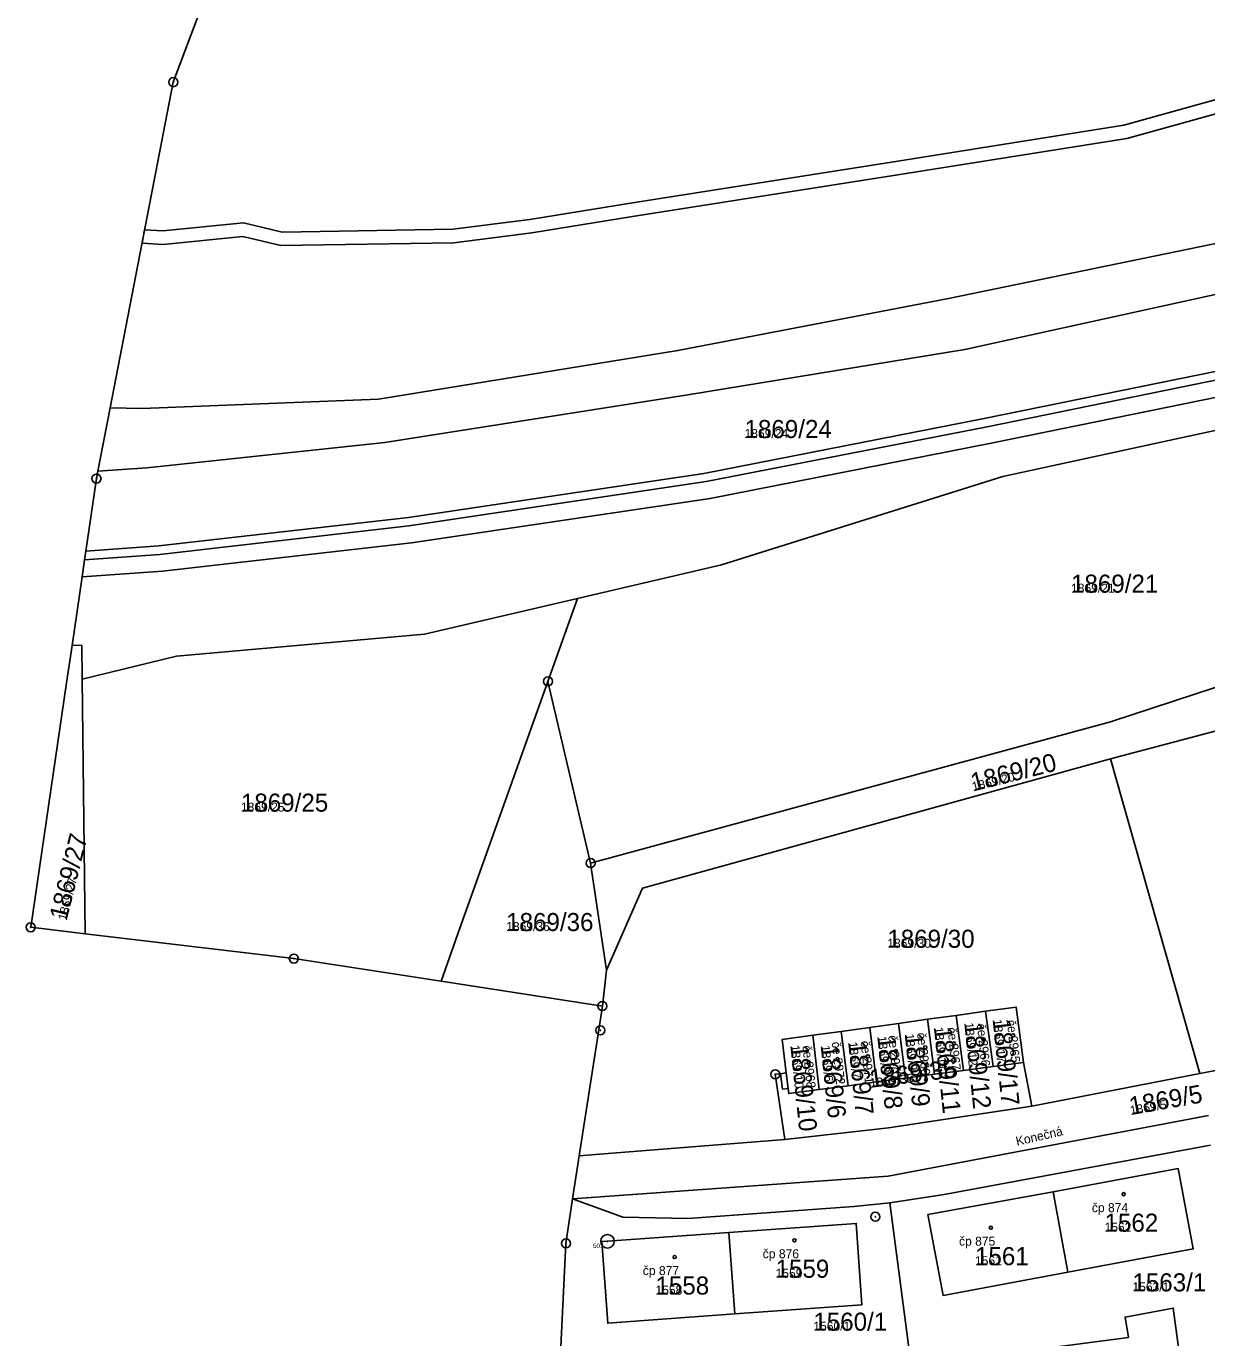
# Model space of a CAD drawing. Extents: x -763628 to -761565, y -976033 to -973833.
# Drawn here: x -763628 to -763497.3, y -975463.1 to -975317.9 of the extents above; entities that cross this region are included whole.
import ezdxf

# ---------------------------------------------------------------- set-up
doc = ezdxf.new("R2010")
doc.units = 0
for name, color, linetype in [('KN_cisla parcel 1000', 7, 'Continuous'), ('KN_cisla parcel 500', 7, 'Continuous'), ('KN_cisla popisna 500', 7, 'Continuous'), ('KN_hranice parcel', 7, 'Continuous'), ('KN_hranice uzemi', 7, 'Continuous'), ('KN_popisy', 7, 'Continuous'), ('KN_vecna bremena', 7, 'Continuous'), ('KN_vnitrni kresba parcel', 7, 'Continuous'), ('KN_znacky bodu BP', 7, 'Continuous'), ('KN_znacky budov', 7, 'Continuous')]:
    doc.layers.add(name, color=color, linetype=linetype)

msp = doc.modelspace()

# ---------------------------------------------------------------- linework, layer by layer
at = {"layer": 'KN_hranice parcel'}
for p, q in [((-763566.94, -975381.22), (-763570.21, -975390.41)), ((-763621.79, -975390.15), (-763621.46, -975418.34)), ((-763570.21, -975390.41), (-763565.49, -975410.52)), ((-763507.91, -975398.99), (-763472.59, -975389.6)), ((-763563.74, -975422.38), (-763565.49, -975410.52)), ((-763564.19, -975426.35), (-763563.74, -975422.38)), ((-763531.41, -975428.27), (-763534.57, -975428.71)), ((-763528.2, -975427.82), (-763531.41, -975428.27)), ((-763530.63, -975434.32), (-763531.41, -975428.27)), ((-763525.03, -975427.38), (-763528.2, -975427.82)), ((-763527.41, -975433.89), (-763528.2, -975427.82)), ((-763521.76, -975426.93), (-763525.03, -975427.38)), ((-763524.21, -975433.47), (-763525.03, -975427.38)), ((-763520.92, -975433.03), (-763521.76, -975426.93)), ((-763498.05, -975433.82), (-763463.49, -975427.08)), ((-763537.75, -975429.15), (-763540.9, -975429.59)), ((-763540.9, -975429.59), (-763540.18, -975435.59)), ((-763534.57, -975428.71), (-763537.75, -975429.15)), ((-763536.99, -975435.17), (-763537.75, -975429.15)), ((-763533.82, -975434.75), (-763534.57, -975428.71)), ((-763520.92, -975433.03), (-763517.55, -975432.59)), ((-763516.65, -975437.44), (-763517.55, -975432.59)), ((-763530.63, -975434.32), (-763527.41, -975433.89)), ((-763527.41, -975433.89), (-763524.21, -975433.47)), ((-763524.21, -975433.47), (-763520.92, -975433.03)), ((-763498.05, -975433.82), (-763516.65, -975437.44)), ((-763540.18, -975435.59), (-763536.99, -975435.17)), ((-763536.99, -975435.17), (-763533.82, -975434.75)), ((-763533.82, -975434.75), (-763530.63, -975434.32)), ((-763512.64, -975455.82), (-763514.28, -975446.9)), ((-763529.98, -975466.15), (-763532.36, -975448.12)), ((-763549.52, -975460.44), (-763550.17, -975451.41))]:
    msp.add_line(p, q, dxfattribs=at)
for points in [[(-763618.69, -975360.14), (-763615.16, -975360.18), (-763588.97, -975359.18), (-763555.83, -975353.79), (-763525.87, -975348.03), (-763483.01, -975339.2), (-763457.72, -975334.54), (-763450.17, -975331.7), (-763443.34, -975327.53), (-763424.39, -975325.19), (-763401.73, -975322.02), (-763395.74, -975320.8)], [(-763417.68, -975346.76), (-763441.28, -975350.1), (-763475.61, -975358.13), (-763519.86, -975367.71), (-763550.99, -975377.5), (-763566.94, -975381.22)], [(-763565.49, -975410.52), (-763507.94, -975394.88), (-763491.82, -975389.59), (-763460.85, -975381.54), (-763460.01, -975383.94), (-763440.49, -975378.23)], [(-763621.79, -975390.15), (-763611.33, -975387.63), (-763583.88, -975385.18), (-763566.94, -975381.22)], [(-763622.91, -975386.44), (-763621.83, -975386.4), (-763621.79, -975390.15)], [(-763582.05, -975423.6), (-763580.18, -975418.36), (-763570.21, -975390.41)], [(-763563.74, -975422.38), (-763559.75, -975413.3), (-763507.91, -975398.99)], [(-763507.91, -975398.99), (-763504.56, -975410.82), (-763498.05, -975433.82)], [(-763517.55, -975432.59), (-763518.38, -975426.46), (-763521.76, -975426.93)], [(-763540.9, -975429.59), (-763544.27, -975430.05), (-763543.82, -975433.76)], [(-763543.82, -975433.76), (-763544.48, -975433.84), (-763545.05, -975433.9), (-763544, -975441.14)], [(-763543.82, -975433.76), (-763543.62, -975435.49), (-763543.55, -975436.04), (-763540.18, -975435.59)], [(-763516.65, -975437.44), (-763532.49, -975439.85), (-763544, -975441.14)], [(-763544, -975441.14), (-763564.94, -975442.79), (-763566.75, -975442.93)], [(-763496.85, -975441.75), (-763526.36, -975447.21), (-763532.36, -975448.12)], [(-763512.64, -975455.82), (-763498.76, -975453.24), (-763500.42, -975444.35), (-763514.28, -975446.9)], [(-763514.28, -975446.9), (-763528.14, -975449.44), (-763526.46, -975458.38), (-763512.64, -975455.82)], [(-763532.36, -975448.12), (-763536.34, -975448.54), (-763554.74, -975449.87), (-763561.94, -975449.71), (-763567.49, -975447.69)], [(-763550.17, -975451.41), (-763563.62, -975452.39), (-763564.23, -975452.4), (-763563.59, -975461.46), (-763549.52, -975460.44)], [(-763549.52, -975460.44), (-763535.46, -975459.43), (-763536.07, -975450.42), (-763550.17, -975451.41)], [(-763529.98, -975466.15), (-763521.48, -975465.07), (-763505.94, -975463.03), (-763506.31, -975460.78), (-763500.97, -975459.79), (-763499.63, -975469.82), (-763498.21, -975478.58)]]:
    msp.add_lwpolyline(points, dxfattribs=at)
at = {"layer": 'KN_hranice uzemi'}
for p, q in [((-763623.51, -975390.56), (-763622.91, -975386.44)), ((-763627.48, -975417.62), (-763623.51, -975390.56)), ((-763621.46, -975418.34), (-763627.48, -975417.62)), ((-763564.19, -975426.35), (-763582.05, -975423.6)), ((-763566.75, -975442.93), (-763564.19, -975426.35)), ((-763567.49, -975447.69), (-763566.75, -975442.93))]:
    msp.add_line(p, q, dxfattribs=at)
for points in [[(-763618.69, -975360.14), (-763611.7, -975324.07), (-763596.41, -975283.44), (-763585.4, -975257.3), (-763565.26, -975205.55), (-763549.6, -975152.17), (-763547.37, -975144.54), (-763536.09, -975107.4)], [(-763622.91, -975386.44), (-763621.8, -975378.85), (-763621.52, -975376.96), (-763621.38, -975375.99), (-763620.2, -975367.95), (-763620.05, -975367.15), (-763618.69, -975360.14)], [(-763582.05, -975423.6), (-763598.35, -975421.09), (-763621.46, -975418.34)], [(-763568.99, -975467.83), (-763568.81, -975464.82), (-763568.22, -975452.63), (-763567.49, -975447.69)]]:
    msp.add_lwpolyline(points, dxfattribs=at)
at = {"layer": 'KN_vecna bremena'}
msp.add_lwpolyline([(-763461.82, -975316.45), (-763506.44, -975328.83), (-763532.18, -975332.94), (-763561.08, -975337.47), (-763572.23, -975339.27), (-763580.74, -975340.36), (-763599.64, -975340.67), (-763603.91, -975339.63), (-763612.85, -975340.54), (-763614.87, -975340.41), (-763615.16, -975341.9), (-763612.83, -975342.04), (-763604.01, -975341.15), (-763599.8, -975342.17), (-763580.64, -975341.86), (-763572.01, -975340.75), (-763560.84, -975338.95), (-763531.94, -975334.42), (-763506.12, -975330.29), (-763461.38, -975317.89), (-763452, -975314.67)], dxfattribs=at)
at = {"layer": 'KN_vnitrni kresba parcel'}
for p, q in [((-763481.38, -975344.3), (-763524.05, -975353.67)), ((-763521.91, -975361.31), (-763478.01, -975352.37)), ((-763524.05, -975353.67), (-763554.74, -975358.69)), ((-763521.6, -975362.23), (-763477.75, -975353.25)), ((-763520.97, -975364.01), (-763477.37, -975355.12)), ((-763588.29, -975363.97), (-763554.74, -975358.69)), ((-763552.97, -975367.38), (-763521.91, -975361.31)), ((-763552.71, -975368.29), (-763521.6, -975362.23)), ((-763614.62, -975366.75), (-763588.29, -975363.97)), ((-763552.24, -975370.16), (-763520.97, -975364.01)), ((-763620.05, -975367.15), (-763614.62, -975366.75)), ((-763585.65, -975372.27), (-763552.97, -975367.38)), ((-763585.6, -975373.2), (-763552.71, -975368.29)), ((-763585.34, -975375.07), (-763552.24, -975370.16)), ((-763613.28, -975375.39), (-763585.65, -975372.27)), ((-763613.2, -975376.35), (-763585.6, -975373.2)), ((-763621.38, -975375.99), (-763613.28, -975375.39)), ((-763612.89, -975378.2), (-763585.34, -975375.07)), ((-763621.52, -975376.96), (-763613.2, -975376.35)), ((-763621.8, -975378.85), (-763612.89, -975378.2)), ((-763544.48, -975433.84), (-763544.26, -975435.56)), ((-763544.26, -975435.56), (-763543.62, -975435.49)), ((-763532.56, -975445.2), (-763497.08, -975438.45)), ((-763567.49, -975447.69), (-763532.56, -975445.2))]:
    msp.add_line(p, q, dxfattribs=at)
at = {"layer": 'KN_znacky bodu BP'}
for centre, radius in [((-763611.7, -975324.07), 0.5), ((-763611.7, -975324.07), 0.0303), ((-763620.2, -975367.95), 0.5), ((-763620.2, -975367.95), 0.0303), ((-763570.21, -975390.41), 0.5), ((-763570.21, -975390.41), 0.0303), ((-763565.49, -975410.52), 0.5), ((-763565.49, -975410.52), 0.0303), ((-763627.48, -975417.62), 0.5), ((-763627.48, -975417.62), 0.0303), ((-763598.35, -975421.09), 0.5), ((-763598.35, -975421.09), 0.0303), ((-763564.19, -975426.35), 0.5), ((-763564.19, -975426.35), 0.0303), ((-763564.41, -975429.04), 0.5), ((-763564.41, -975429.04), 0.0303), ((-763545.05, -975433.9), 0.5), ((-763545.05, -975433.9), 0.0303), ((-763533.96, -975449.68), 0.5), ((-763533.96, -975449.68), 0.0303), ((-763568.22, -975452.63), 0.5), ((-763568.22, -975452.63), 0.0303), ((-763563.62, -975452.39), 0.75), ((-763563.62, -975452.39), 0.03)]:
    msp.add_circle(centre, radius, dxfattribs=at)
at = {"layer": 'KN_znacky budov'}
for centre in [(-763518.71, -975429.6), (-763531.69, -975431.35), (-763528.44, -975430.93), (-763525.26, -975430.5), (-763521.98, -975430.06), (-763541.35, -975432.56), (-763538.15, -975432.23), (-763534.79, -975431.91), (-763506.47, -975447.18), (-763521.18, -975450.89), (-763542.91, -975452.28), (-763556.19, -975454.14)]:
    msp.add_circle(centre, 0.175, dxfattribs=at)

# ---------------------------------------------------------------- texts
at = {"layer": 'KN_cisla parcel 1000'}
for s, p in [('1869/24', (-763548.45, -975363.47)), ('1869/21', (-763512.3, -975380.59)), ('1869/25', (-763604.21, -975404.83)), ('1869/36', (-763574.84, -975418.05)), ('1869/30', (-763532.64, -975419.9)), ('1562', (-763508.59, -975451.33)), ('1561', (-763522.93, -975455.04)), ('1559', (-763545.01, -975456.43)), ('1563/1', (-763505.5, -975457.94)), ('1558', (-763558.31, -975458.29)), ('1560/1', (-763540.83, -975462.29))]:
    msp.add_text(s, height=2, dxfattribs=at).set_placement(p)
for s, rotation, p in [('1869/20', 14, (-763523.13, -975402.59)), ('1869/27', 76, (-763623.51, -975416.94)), ('1869/12', 276, (-763524.12, -975428.22)), ('1869/17', 276, (-763520.98, -975427.85)), ('1869/9', 276, (-763530.71, -975429.45)), ('1869/11', 276, (-763527.48, -975428.72)), ('1869/10', 276, (-763543.38, -975430.71)), ('1869/6', 276, (-763540.02, -975430.73)), ('1869/7', 276, (-763536.97, -975430.36)), ('1869/8', 276, (-763533.75, -975429.72)), ('1869/35', 7, (-763534.5, -975435.4)), ('1869/5', 10, (-763505.68, -975438.42))]:
    msp.add_text(s, height=2, rotation=rotation, dxfattribs=at).set_placement(p)
at = {"layer": 'KN_cisla parcel 500'}
for s, p in [('1869/24', (-763548.45, -975363.47)), ('1869/21', (-763512.3, -975380.59)), ('1869/25', (-763604.21, -975404.83)), ('1869/36', (-763574.84, -975418.05)), ('1869/30', (-763532.64, -975419.9)), ('1562', (-763508.59, -975451.33)), ('1561', (-763522.93, -975455.04)), ('1559', (-763545.01, -975456.43)), ('1558', (-763558.31, -975458.29)), ('1563/1', (-763505.5, -975457.94)), ('1560/1', (-763540.83, -975462.29))]:
    msp.add_text(s, height=1, dxfattribs=at).set_placement(p)
for s, rotation, p in [('1869/20', 14, (-763523.13, -975402.59)), ('1869/27', 76, (-763623.51, -975416.94)), ('1869/12', 276, (-763524.12, -975428.22)), ('1869/17', 276, (-763520.98, -975427.85)), ('1869/8', 276, (-763533.75, -975429.72)), ('1869/9', 276, (-763530.71, -975429.45)), ('1869/11', 276, (-763527.48, -975428.72)), ('1869/10', 276, (-763543.38, -975430.71)), ('1869/6', 276, (-763540.02, -975430.73)), ('1869/7', 276, (-763536.97, -975430.36)), ('1869/35', 7, (-763534.5, -975435.4)), ('1869/5', 10, (-763505.68, -975438.42))]:
    msp.add_text(s, height=1, rotation=rotation, dxfattribs=at).set_placement(p)
at = {"layer": 'KN_cisla popisna 500'}
for s, p in [('če 2965', (-763519.41, -975427.94)), ('če 2970', (-763532.54, -975429.64)), ('če 2969', (-763529.36, -975429.34)), ('če 2967', (-763525.98, -975428.77)), ('če 2966', (-763522.73, -975428.35)), ('če 2968', (-763542.04, -975430.76)), ('če 2972', (-763538.8, -975430.35)), ('če 2971', (-763535.6, -975430.25))]:
    msp.add_text(s, height=1, rotation=276, dxfattribs=at).set_placement(p)
for s, p in [('čp 874', (-763509.99, -975449.17)), ('čp 875', (-763524.7, -975452.88)), ('čp 876', (-763546.43, -975454.27)), ('čp 877', (-763559.71, -975456.13))]:
    msp.add_text(s, height=1, dxfattribs=at).set_placement(p)
at = {"layer": 'KN_popisy'}
msp.add_text('Konečná', height=1, rotation=13, dxfattribs=at).set_placement((-763518.28, -975441.83))
at = {"layer": 'KN_znacky bodu BP'}
msp.add_text('501', height=0.5, dxfattribs=at).set_placement((-763565.23, -975453.14))

doc.saveas('drawing.dxf')
